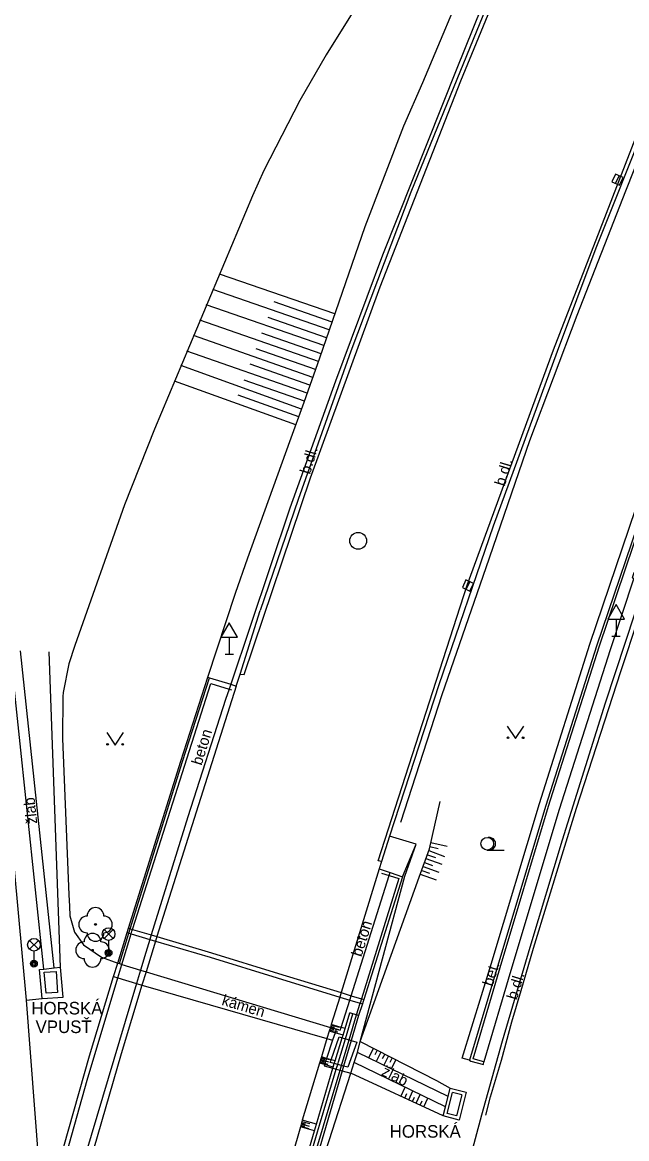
# Model space of a CAD drawing. Extents: x -599951 to -598963, y -1164095 to -1162939.
# Drawn here: x -599157.1 to -599121.1, y -1163587.2 to -1163520.6 of the extents above; entities that cross this region are included whole.
import ezdxf

# ---------------------------------------------------------------- set-up
doc = ezdxf.new("R2010")
doc.units = 0
for name, color, linetype in [('Level 10', 7, 'Continuous'), ('Level 11', 7, 'Continuous'), ('Level 14', 7, 'Continuous'), ('Level 15', 7, 'Continuous'), ('Level 22', 7, 'Continuous'), ('Level 27', 7, 'Continuous'), ('Level 33', 7, 'Continuous'), ('Level 34', 7, 'Continuous'), ('Level 36', 7, 'Continuous'), ('Level 40', 7, 'Continuous'), ('Level 41', 7, 'Continuous'), ('Level 9', 7, 'Continuous')]:
    doc.layers.add(name, color=color, linetype=linetype)

msp = doc.modelspace()

# ---------------------------------------------------------------- linework, layer by layer
at = {"layer": 'Level 10'}
for points in [[(-599097.7, -1163496.33), (-599101.18, -1163504.5), (-599105.65, -1163515.42), (-599108.56, -1163522.79), (-599112.67, -1163533.66), (-599115.92, -1163542.44), (-599118.17, -1163548.8), (-599119.97, -1163554.03), (-599122.34, -1163561.22), (-599124.91, -1163569.39), (-599126.83, -1163575.79), (-599128.48, -1163581.37), (-599129.72, -1163585.79), (-599133.24, -1163599), (-599135.77, -1163608.36), (-599139.28, -1163623.33), (-599143.16, -1163642.62), (-599149.778, -1163679.861), (-599149.81, -1163680.07), (-599149.87, -1163680.38)], [(-599126.78, -1163513.23), (-599129.24, -1163519.22), (-599133.93, -1163530.74), (-599137.49, -1163540.22), (-599140.64, -1163549.06), (-599142.9, -1163555.68)], [(-599117.65, -1163521.09), (-599119.89, -1163526.56), (-599122.9, -1163534.07), (-599125.21, -1163540.23), (-599129.02, -1163550.66), (-599132.26, -1163560.11)], [(-599144.09, -1163559.49), (-599142.9, -1163555.68)], [(-599158.74, -1163558.32), (-599156.84, -1163578.92)], [(-599144.32, -1163560.19), (-599144.09, -1163559.49)], [(-599144.32, -1163560.19), (-599146.72, -1163567.72), (-599149.06, -1163575.14)], [(-599132.26, -1163560.11), (-599135.19, -1163569.15)], [(-599135.19, -1163569.15), (-599135.66, -1163570.66)], [(-599135.66, -1163570.66), (-599135.8, -1163571.1)], [(-599135.8, -1163571.1), (-599138.07, -1163578.48)], [(-599149.06, -1163575.14), (-599149.1, -1163575.26), (-599149.14, -1163575.4)], [(-599149.14, -1163575.4), (-599149.7, -1163577.24)], [(-599149.7, -1163577.24), (-599149.94, -1163578.04)], [(-599149.94, -1163578.04), (-599151.18, -1163582.13), (-599154.01, -1163591.9), (-599155.44, -1163597.08)], [(-599138.07, -1163578.48), (-599138.15, -1163578.74)], [(-599156.84, -1163578.92), (-599155.84, -1163591.93)], [(-599138.15, -1163578.74), (-599138.66, -1163580.37)], [(-599138.71, -1163580.55), (-599138.78, -1163580.77)], [(-599138.66, -1163580.37), (-599138.71, -1163580.55)], [(-599138.92, -1163581.21), (-599139.25, -1163582.3)], [(-599138.78, -1163580.77), (-599138.92, -1163581.21)], [(-599139.25, -1163582.3), (-599139.37, -1163582.68)], [(-599139.37, -1163582.68), (-599140.39, -1163586.08)], [(-599140.5, -1163586.49), (-599141.48, -1163589.94)], [(-599140.39, -1163586.08), (-599140.5, -1163586.49)]]:
    msp.add_lwpolyline(points, dxfattribs=at)
at = {"layer": 'Level 11'}
for points in [[(-599129.46, -1163585.79), (-599129.17, -1163584.69), (-599128.52, -1163582.5), (-599127.9, -1163580.23), (-599127.35, -1163578.36), (-599126.62, -1163575.83), (-599124.05, -1163567.47), (-599121.41, -1163559.32), (-599119.31, -1163552.96), (-599116.19, -1163543.96), (-599112.48, -1163533.74), (-599109.15, -1163524.96), (-599105.44, -1163515.53), (-599100.89, -1163504.43), (-599097.49, -1163496.43), (-599092.56, -1163485.28), (-599089.53, -1163478.6), (-599088.89, -1163477.22)], [(-599130.42, -1163582.5), (-599130.86, -1163582.38), (-599129.13, -1163576.79), (-599126.25, -1163567.2), (-599123.26, -1163557.7), (-599120.14, -1163548.49), (-599116.8, -1163538.96), (-599109.92, -1163520.6), (-599106.33, -1163511.48), (-599101.68, -1163500.29), (-599095.53, -1163486.32), (-599094.82, -1163484.77), (-599094.42, -1163484.94)], [(-599094.42, -1163484.94), (-599095.13, -1163486.43), (-599101.29, -1163500.46), (-599105.94, -1163511.62), (-599109.54, -1163520.72), (-599116.42, -1163539.07), (-599119.74, -1163548.62), (-599122.85, -1163557.82), (-599125.87, -1163567.31), (-599128.76, -1163576.91), (-599130.42, -1163582.5)], [(-599129.58, -1163582.61), (-599130.21, -1163582.43), (-599128.6, -1163576.97), (-599125.71, -1163567.35), (-599122.7, -1163557.86), (-599119.61, -1163548.67), (-599116.27, -1163539.13), (-599109.39, -1163520.79), (-599105.77, -1163511.65), (-599101.12, -1163500.5), (-599094.99, -1163486.44), (-599094.39, -1163485.17)], [(-599093.8, -1163485.44), (-599094.35, -1163486.65), (-599098.516, -1163496.238), (-599100.49, -1163500.78), (-599105.16, -1163511.91), (-599108.78, -1163521.05), (-599109.88, -1163523.83), (-599114.68, -1163536.74), (-599115.65, -1163539.35), (-599119, -1163548.9), (-599120.54, -1163553.48), (-599120.63, -1163553.44), (-599120.73, -1163553.73), (-599120.63, -1163553.76), (-599122.05, -1163558.04), (-599125.09, -1163567.56), (-599127.96, -1163577.16), (-599129.58, -1163582.61)], [(-599135.66, -1163570.66), (-599135.87, -1163570.61), (-599130.56, -1163554.17), (-599125.43, -1163540.14), (-599120.37, -1163527.12), (-599117.89, -1163521.03), (-599114.47, -1163512.74), (-599110.58, -1163503.67), (-599106.74, -1163495.06), (-599103.6, -1163488.3)], [(-599144.09, -1163559.49), (-599143.86, -1163559.5), (-599139.89, -1163547.77), (-599135.74, -1163536.38), (-599130.95, -1163524.1), (-599126.52, -1163513.32), (-599126.78, -1163513.23)], [(-599155.78, -1163577.07), (-599157.77, -1163558.16)], [(-599155.18, -1163577), (-599157.17, -1163558.1)], [(-599150.64, -1163574.67), (-599147.52, -1163564.7), (-599145.91, -1163559.7)], [(-599147.62, -1163564.67), (-599146.01, -1163559.67)], [(-599146.01, -1163559.67), (-599145.91, -1163559.7)], [(-599145.91, -1163559.7), (-599144.65, -1163560.09)], [(-599144.65, -1163560.09), (-599144.32, -1163560.19)], [(-599150.75, -1163574.64), (-599147.62, -1163564.67)], [(-599133.61, -1163569.63), (-599135.19, -1163569.15)], [(-599136.94, -1163581.39), (-599134.27, -1163571.53), (-599133.61, -1163569.63)], [(-599134.41, -1163571.57), (-599133.61, -1163569.63)], [(-599135.16, -1163571.32), (-599134.41, -1163571.57), (-599136.73, -1163578.88)], [(-599135.8, -1163571.1), (-599135.16, -1163571.32)], [(-599135.22, -1163571.5), (-599135.16, -1163571.32)], [(-599137.48, -1163578.66), (-599135.22, -1163571.5)], [(-599150.83, -1163574.9), (-599150.75, -1163574.64)], [(-599150.75, -1163574.64), (-599150.64, -1163574.67)], [(-599151.38, -1163576.72), (-599150.83, -1163574.9)], [(-599151.29, -1163576.75), (-599150.72, -1163574.93)], [(-599150.83, -1163574.9), (-599150.72, -1163574.93)], [(-599150.72, -1163574.93), (-599150.64, -1163574.67)], [(-599150.72, -1163574.93), (-599150.59, -1163574.97)], [(-599150.64, -1163574.67), (-599150.51, -1163574.71)], [(-599150.59, -1163574.97), (-599149.47, -1163575.3)], [(-599150.51, -1163574.71), (-599149.39, -1163575.04)], [(-599149.47, -1163575.3), (-599149.14, -1163575.4)], [(-599149.39, -1163575.04), (-599149.06, -1163575.14)], [(-599149.06, -1163575.14), (-599145.79, -1163576.11), (-599141.81, -1163577.34), (-599138.07, -1163578.48)], [(-599149.14, -1163575.4), (-599145.87, -1163576.37), (-599141.89, -1163577.6), (-599138.15, -1163578.74)], [(-599155.88, -1163578.82), (-599156.04, -1163577.1), (-599155.78, -1163577.07)], [(-599155.78, -1163577.07), (-599155.18, -1163577)], [(-599154.97, -1163578.47), (-599155.64, -1163578.52), (-599155.76, -1163577.26), (-599155.06, -1163577.21), (-599154.97, -1163578.47)], [(-599155.18, -1163577), (-599154.8, -1163576.96)], [(-599154.63, -1163578.74), (-599154.8, -1163576.96)], [(-599151.63, -1163577.52), (-599151.38, -1163576.72)], [(-599151.29, -1163576.75), (-599151.14, -1163576.8)], [(-599151.14, -1163576.8), (-599150.02, -1163577.14)], [(-599150.02, -1163577.14), (-599149.7, -1163577.24)], [(-599149.7, -1163577.24), (-599138.71, -1163580.55)], [(-599155.83, -1163592), (-599153.06, -1163582.25), (-599151.63, -1163577.52)], [(-599151.63, -1163577.52), (-599151.38, -1163577.6)], [(-599151.38, -1163577.6), (-599150.26, -1163577.94)], [(-599150.26, -1163577.94), (-599149.94, -1163578.04)], [(-599149.94, -1163578.04), (-599149.88, -1163578.06), (-599138.92, -1163581.21)], [(-599138.07, -1163578.48), (-599137.48, -1163578.66)], [(-599156.84, -1163578.92), (-599155.88, -1163578.82)], [(-599155.88, -1163578.82), (-599154.63, -1163578.74)], [(-599138.15, -1163578.74), (-599137.56, -1163578.92)], [(-599138.08, -1163580.55), (-599137.56, -1163578.92)], [(-599137.56, -1163578.92), (-599137.48, -1163578.66)], [(-599137.56, -1163578.92), (-599136.95, -1163579.1)], [(-599137.48, -1163578.66), (-599136.87, -1163578.84)], [(-599136.81, -1163579.14), (-599137.03, -1163579.85)], [(-599136.95, -1163579.1), (-599136.81, -1163579.14)], [(-599136.87, -1163578.84), (-599136.73, -1163578.88)], [(-599136.77, -1163579.01), (-599136.81, -1163579.14)], [(-599136.73, -1163578.88), (-599136.77, -1163579.01)], [(-599137.84, -1163580.62), (-599137.56, -1163579.69)], [(-599137.82, -1163581.23), (-599137.37, -1163579.75)], [(-599137.37, -1163579.75), (-599137.56, -1163579.69)], [(-599137.03, -1163579.85), (-599137.48, -1163581.34)], [(-599137.16, -1163579.81), (-599137.37, -1163579.75)], [(-599137.03, -1163579.85), (-599137.16, -1163579.81)], [(-599138.71, -1163580.55), (-599138.37, -1163580.65)], [(-599138.08, -1163580.55), (-599138.66, -1163580.37)], [(-599138.37, -1163580.65), (-599138.44, -1163580.87)], [(-599138.37, -1163580.65), (-599138.14, -1163580.72)], [(-599138.14, -1163580.72), (-599138.08, -1163580.55)], [(-599137.84, -1163580.62), (-599138.08, -1163580.55)], [(-599137.96, -1163581.02), (-599137.84, -1163580.62)], [(-599138.58, -1163581.31), (-599138.94, -1163582.4)], [(-599138.92, -1163581.21), (-599138.58, -1163581.31)], [(-599138.44, -1163580.87), (-599138.78, -1163580.77)], [(-599138.67, -1163582.48), (-599138.2, -1163581.11)], [(-599138.44, -1163580.87), (-599138.58, -1163581.31)], [(-599137.96, -1163581.02), (-599138.44, -1163580.87)], [(-599138.43, -1163582.55), (-599138.01, -1163581.17)], [(-599138.28, -1163582.76), (-599138.24, -1163582.61), (-599137.82, -1163581.23)], [(-599138.2, -1163581.11), (-599138.01, -1163581.17)], [(-599138.01, -1163581.17), (-599137.96, -1163581.02)], [(-599138.01, -1163581.17), (-599137.82, -1163581.23)], [(-599137.82, -1163581.23), (-599137.6, -1163581.3)], [(-599137.6, -1163581.3), (-599137.48, -1163581.34)], [(-599137.48, -1163581.34), (-599137.14, -1163581.44), (-599137.67, -1163582.93), (-599137.94, -1163582.86)], [(-599137.48, -1163581.34), (-599137.94, -1163582.86)], [(-599137.09, -1163582.05), (-599136.94, -1163581.39)], [(-599136.94, -1163581.39), (-599132.4, -1163583.71), (-599131.57, -1163584.17)], [(-599138.94, -1163582.4), (-599139.25, -1163582.3)], [(-599138.94, -1163582.4), (-599139.06, -1163582.77)], [(-599138.67, -1163582.48), (-599138.94, -1163582.4)], [(-599138.48, -1163582.71), (-599138.72, -1163582.64), (-599138.67, -1163582.48)], [(-599138.43, -1163582.55), (-599138.67, -1163582.48)], [(-599138.48, -1163582.71), (-599138.43, -1163582.55)], [(-599137.5, -1163583.29), (-599137.29, -1163582.64)], [(-599137.29, -1163582.64), (-599137.2, -1163582.35)], [(-599131.86, -1163585.29), (-599137.29, -1163582.64)], [(-599137.2, -1163582.35), (-599137.09, -1163582.05)], [(-599131.7, -1163584.68), (-599137.09, -1163582.05)], [(-599130.42, -1163582.5), (-599130.34, -1163582.57), (-599129.59, -1163582.76), (-599129.58, -1163582.61)], [(-599138.02, -1163583.14), (-599141.63, -1163595.5), (-599144.8, -1163607.31), (-599148.41, -1163621.67), (-599150.93, -1163632.62), (-599151.4, -1163634.79)], [(-599151.4, -1163634.79), (-599145.25, -1163610.56), (-599141.37, -1163595.33), (-599137.5, -1163583.29)], [(-599140.49, -1163590.22), (-599139.48, -1163586.79), (-599139.36, -1163586.39), (-599138.37, -1163583.05)], [(-599139.55, -1163586.33), (-599138.56, -1163582.99)], [(-599139.06, -1163582.77), (-599139.37, -1163582.68)], [(-599139.06, -1163582.77), (-599139.08, -1163582.85)], [(-599139.08, -1163582.85), (-599138.56, -1163582.99)], [(-599138.54, -1163582.93), (-599139.06, -1163582.77)], [(-599138.56, -1163582.99), (-599138.54, -1163582.93)], [(-599138.56, -1163582.99), (-599138.37, -1163583.05)], [(-599138.54, -1163582.93), (-599138.48, -1163582.71)], [(-599138.28, -1163582.76), (-599138.48, -1163582.71)], [(-599138.37, -1163583.05), (-599138.35, -1163582.99), (-599138.28, -1163582.76)], [(-599138.37, -1163583.05), (-599138.14, -1163583.11)], [(-599138.06, -1163582.83), (-599138.28, -1163582.76)], [(-599138.14, -1163583.11), (-599138.03, -1163583.14)], [(-599137.94, -1163582.86), (-599138.06, -1163582.83)], [(-599138.03, -1163583.14), (-599138.02, -1163583.14)], [(-599137.94, -1163582.86), (-599138.02, -1163583.14)], [(-599138.02, -1163583.14), (-599137.5, -1163583.29)], [(-599132, -1163585.82), (-599137.5, -1163583.29)], [(-599130.62, -1163584.42), (-599131.05, -1163586.08), (-599132, -1163585.82)], [(-599131.76, -1163585.68), (-599131.44, -1163584.44)], [(-599131.7, -1163584.68), (-599131.57, -1163584.17)], [(-599131.57, -1163584.17), (-599130.62, -1163584.42)], [(-599130.88, -1163584.58), (-599131.44, -1163584.44)], [(-599130.88, -1163584.58), (-599131.2, -1163585.83)], [(-599132, -1163585.82), (-599131.86, -1163585.29)], [(-599131.86, -1163585.29), (-599131.7, -1163584.68)], [(-599131.2, -1163585.83), (-599131.76, -1163585.68)], [(-599139.67, -1163586.73), (-599140.5, -1163586.49)], [(-599139.55, -1163586.33), (-599140.39, -1163586.08)], [(-599139.67, -1163586.73), (-599139.55, -1163586.33)], [(-599140.68, -1163590.17), (-599139.67, -1163586.73)]]:
    msp.add_lwpolyline(points, dxfattribs=at)
at = {"layer": 'Level 14'}
for points in [[(-599146.01, -1163559.67), (-599144.36, -1163554.65), (-599143.64, -1163552.55), (-599141.13, -1163545.61), (-599140.28, -1163543.26), (-599139.35, -1163540.61), (-599136.64, -1163532.79), (-599134.33, -1163526.77), (-599133.2, -1163524.19), (-599130.36, -1163517.42), (-599129.24, -1163514.42), (-599128.63, -1163512.15), (-599128.42, -1163509.82), (-599128.42, -1163509.81), (-599128.58, -1163507.5), (-599128.61, -1163507.01), (-599128.82, -1163504.58)], [(-599134.22, -1163514.91), (-599138.96, -1163522.54), (-599140.54, -1163525.27), (-599142.69, -1163529.45), (-599143.36, -1163530.96), (-599149.2, -1163544.87), (-599150.99, -1163549.39), (-599153.94, -1163557.78), (-599154.29, -1163558.86), (-599154.63, -1163560.58), (-599154.65, -1163560.81), (-599154.68, -1163563.32), (-599154.3, -1163572.65), (-599154.26, -1163573.32), (-599154.23, -1163573.89), (-599153.97, -1163574.87), (-599153.42, -1163575.63), (-599152.36, -1163576.36), (-599151.38, -1163576.72)], [(-599154.8, -1163576.96), (-599155.48, -1163558.16)], [(-599133.42, -1163571.59), (-599132.81, -1163569.91), (-599132.18, -1163567.07)], [(-599136.94, -1163581.39), (-599133.42, -1163571.59)], [(-599151.38, -1163576.72), (-599151.29, -1163576.75)]]:
    msp.add_lwpolyline(points, dxfattribs=at)
at = {"layer": 'Level 15'}
for points in [[(-599138.45, -1163538), (-599145.33, -1163535.62)], [(-599138.78, -1163538.95), (-599145.72, -1163536.54)], [(-599138.61, -1163538.48), (-599142.07, -1163537.28)], [(-599139.1, -1163539.89), (-599146.11, -1163537.46)], [(-599139.43, -1163540.84), (-599146.49, -1163538.36)], [(-599138.94, -1163539.42), (-599142.43, -1163538.21)], [(-599139.76, -1163541.78), (-599146.88, -1163539.29)], [(-599139.27, -1163540.37), (-599142.79, -1163539.15)], [(-599140.09, -1163542.73), (-599147.26, -1163540.21)], [(-599139.6, -1163541.31), (-599143.14, -1163540.07)], [(-599140.43, -1163543.67), (-599147.63, -1163541.08)], [(-599139.93, -1163542.25), (-599143.5, -1163541)], [(-599140.77, -1163544.61), (-599148.01, -1163542)], [(-599140.26, -1163543.2), (-599143.86, -1163541.94)], [(-599140.6, -1163544.14), (-599144.21, -1163542.84)], [(-599132.78, -1163569.77), (-599132.29, -1163569.88)], [(-599132.73, -1163569.53), (-599131.75, -1163569.75)], [(-599133.02, -1163570.48), (-599132.08, -1163570.82)], [(-599132.93, -1163570.25), (-599132.46, -1163570.42)], [(-599132.85, -1163570.01), (-599131.91, -1163570.35)], [(-599133.27, -1163571.19), (-599132.8, -1163571.36)], [(-599133.19, -1163570.95), (-599132.25, -1163571.29)], [(-599133.1, -1163570.72), (-599132.63, -1163570.89)], [(-599133.36, -1163571.42), (-599132.42, -1163571.76)], [(-599138.74, -1163580.62), (-599138.5, -1163580.68)], [(-599138.72, -1163580.54), (-599138.24, -1163580.68)], [(-599138.7, -1163580.47), (-599138.46, -1163580.54)], [(-599138.68, -1163580.4), (-599138.19, -1163580.53)], [(-599138.76, -1163580.69), (-599138.28, -1163580.82)], [(-599136.15, -1163581.79), (-599136.44, -1163582.37)], [(-599135.93, -1163581.91), (-599136.07, -1163582.19)], [(-599139.35, -1163582.6), (-599138.87, -1163582.75)], [(-599139.32, -1163582.53), (-599139.09, -1163582.61)], [(-599139.3, -1163582.46), (-599138.82, -1163582.61)], [(-599139.28, -1163582.39), (-599139.04, -1163582.47)], [(-599139.26, -1163582.32), (-599138.78, -1163582.47)], [(-599135.7, -1163582.02), (-599135.99, -1163582.59)], [(-599135.48, -1163582.14), (-599135.63, -1163582.42)], [(-599135.26, -1163582.25), (-599135.54, -1163582.81)], [(-599135.04, -1163582.36), (-599135.18, -1163582.64)], [(-599134.81, -1163582.48), (-599135.1, -1163583.02)], [(-599134.51, -1163584.67), (-599134.26, -1163584.12)], [(-599134.28, -1163584.77), (-599134.16, -1163584.5)], [(-599134.05, -1163584.87), (-599133.81, -1163584.34)], [(-599133.6, -1163585.08), (-599133.36, -1163584.56)], [(-599133.83, -1163584.98), (-599133.71, -1163584.72)], [(-599133.37, -1163585.19), (-599133.25, -1163584.93)], [(-599133.15, -1163585.29), (-599132.91, -1163584.78)], [(-599140.49, -1163586.45), (-599140.01, -1163586.58)], [(-599140.47, -1163586.38), (-599140.23, -1163586.45)], [(-599140.45, -1163586.31), (-599139.97, -1163586.44)], [(-599140.43, -1163586.24), (-599140.19, -1163586.3)], [(-599140.41, -1163586.16), (-599139.93, -1163586.29)]]:
    msp.add_lwpolyline(points, dxfattribs=at)
at = {"layer": 'Level 22'}
for centre in [(-599152.71, -1163574.41), (-599152.89, -1163575.95)]:
    msp.add_circle(centre, 0.05, dxfattribs=at)
for centre, start, end in [((-599153.21, -1163574.41), 90, 270), ((-599152.71, -1163573.91), 0, 180), ((-599152.21, -1163574.41), 270, 90), ((-599152.89, -1163575.45), 0, 180), ((-599152.71, -1163574.91), 180, 0), ((-599153.39, -1163575.95), 90, 270), ((-599152.39, -1163575.95), 270, 90), ((-599152.89, -1163576.45), 180, 0)]:
    msp.add_arc(centre, 0.5, start, end, dxfattribs=at)
at = {"layer": 'Level 27'}
for p, q in [((-599121.717, -1163530.216), (-599121.503, -1163529.764)), ((-599130.627, -1163554.426), (-599130.413, -1163553.974))]:
    msp.add_line(p, q, dxfattribs=at)
for points in [[(-599121.49, -1163530.323), (-599121.277, -1163529.87), (-599121.73, -1163529.657), (-599121.943, -1163530.11)], [(-599130.4, -1163554.533), (-599130.187, -1163554.08), (-599130.64, -1163553.867), (-599130.853, -1163554.32)]]:
    msp.add_lwpolyline(points, close=True, dxfattribs=at)
msp.add_circle((-599137.06, -1163551.53), 0.5, dxfattribs=at)
at = {"layer": 'Level 33'}
for p, q in [((-599152.195, -1163575.25), (-599151.665, -1163574.72)), ((-599152.195, -1163574.72), (-599151.665, -1163575.25)), ((-599156.645, -1163575.89), (-599156.115, -1163575.36)), ((-599156.645, -1163575.36), (-599156.115, -1163575.89)), ((-599151.93, -1163575.36), (-599151.93, -1163576.11)), ((-599156.38, -1163576), (-599156.38, -1163576.75))]:
    msp.add_line(p, q, dxfattribs=at)
for centre, radius in [((-599151.93, -1163574.985), 0.375), ((-599156.38, -1163575.625), 0.375), ((-599151.93, -1163576.11), 0.2), ((-599151.93, -1163576.11), 0.145), ((-599156.38, -1163576.75), 0.2), ((-599156.38, -1163576.75), 0.145), ((-599151.93, -1163576.11), 0.0876), ((-599156.38, -1163576.75), 0.0876)]:
    msp.add_circle(centre, radius, dxfattribs=at)
at = {"layer": 'Level 34'}
for p, q in [((-599121.69, -1163556.202), (-599121.69, -1163557.22)), ((-599144.74, -1163557.282), (-599144.74, -1163558.3)), ((-599121.94, -1163557.22), (-599121.44, -1163557.22)), ((-599144.99, -1163558.3), (-599144.49, -1163558.3))]:
    msp.add_line(p, q, dxfattribs=at)
for points in [[(-599122.19, -1163556.202), (-599121.19, -1163556.202), (-599121.69, -1163555.336)], [(-599145.24, -1163557.282), (-599144.24, -1163557.282), (-599144.74, -1163556.416)]]:
    msp.add_lwpolyline(points, close=True, dxfattribs=at)
at = {"layer": 'Level 36'}
msp.add_line((-599129.37, -1163569.975), (-599128.37, -1163569.975), dxfattribs=at)
for points in [[(-599128.18, -1163562.58), (-599127.68, -1163563.33), (-599127.18, -1163562.58)], [(-599152.04, -1163562.97), (-599151.54, -1163563.72), (-599151.04, -1163562.97)]]:
    msp.add_lwpolyline(points, dxfattribs=at)
for centre, radius in [((-599128.13, -1163563.28), 0.05), ((-599127.231, -1163563.28), 0.05), ((-599151.99, -1163563.67), 0.05), ((-599151.091, -1163563.67), 0.05), ((-599129.37, -1163569.6), 0.375)]:
    msp.add_circle(centre, radius, dxfattribs=at)
msp.add_arc((-599129.245, -1163569.6), 0.375, 260.40593, 99.59407, dxfattribs=at)
at = {"layer": 'Level 9'}
for points in [[(-599127.65, -1163513.42), (-599128.45, -1163515.95), (-599129.73, -1163519.76), (-599131.18, -1163523.35), (-599135.61, -1163534.49), (-599138.41, -1163542), (-599141.13, -1163549.58), (-599144.65, -1163560.09)], [(-599118.19, -1163523.25), (-599121.13, -1163530.67), (-599124.03, -1163538.1), (-599126.85, -1163545.56), (-599129.45, -1163553.15), (-599132.07, -1163560.71), (-599134.54, -1163568.33)], [(-599150.51, -1163574.71), (-599145.84, -1163560.04)], [(-599144.75, -1163560.37), (-599144.96, -1163560.99), (-599147.2, -1163568), (-599149.39, -1163575.04)], [(-599145.84, -1163560.04), (-599144.75, -1163560.37)], [(-599144.65, -1163560.09), (-599144.75, -1163560.37)], [(-599144.75, -1163560.37), (-599144.6, -1163560.41)], [(-599135.22, -1163571.5), (-599134.64, -1163571.67), (-599136.87, -1163578.84)], [(-599135.66, -1163571.36), (-599135.22, -1163571.5)], [(-599151.14, -1163576.8), (-599150.59, -1163574.97)], [(-599150.59, -1163574.97), (-599150.54, -1163574.81), (-599150.51, -1163574.71)], [(-599149.47, -1163575.3), (-599149.71, -1163576.09), (-599150.02, -1163577.14)], [(-599149.39, -1163575.04), (-599149.47, -1163575.3)], [(-599151.38, -1163577.6), (-599151.14, -1163576.8)], [(-599150.02, -1163577.14), (-599150.26, -1163577.94)], [(-599155.77, -1163592.84), (-599153.2, -1163583.69), (-599151.38, -1163577.6)], [(-599150.26, -1163577.94), (-599153.64, -1163589.26), (-599155.51, -1163596.15)], [(-599137.16, -1163579.81), (-599136.95, -1163579.1)], [(-599136.87, -1163578.84), (-599136.95, -1163579.1)], [(-599137.6, -1163581.3), (-599137.16, -1163579.81)], [(-599138.06, -1163582.83), (-599137.6, -1163581.3)], [(-599152.03, -1163636.91), (-599148.34, -1163620.64), (-599143.54, -1163601.74), (-599141.06, -1163592.87), (-599138.14, -1163583.11)], [(-599138.14, -1163583.11), (-599138.06, -1163582.83)]]:
    msp.add_lwpolyline(points, dxfattribs=at)

# ---------------------------------------------------------------- texts
at = {"layer": 'Level 40'}
for s, rotation, p in [('b.dl.', 73.35, (-599139.93, -1163547.6)), ('b.dl.', 73.35, (-599128.33, -1163548.31)), ('beton', 72.92, (-599146.39, -1163564.96)), ('žlab', 96.02, (-599156.18, -1163568.39)), ('beton', 72.4, (-599136.87, -1163576.38)), ('bet.', 72.88, (-599129.05, -1163578.14)), ('b.dl.', 73.35, (-599127.61, -1163578.95)), ('kámen', 343.2, (-599145.23, -1163579.2)), ('žlab', 333.94, (-599135.72, -1163583.38))]:
    msp.add_text(s, height=0.65, rotation=rotation, dxfattribs=at).set_placement(p)
at = {"layer": 'Level 41'}
for s, p in [('HORSKÁ', (-599156.53, -1163579.78)), ('VPUSŤ', (-599156.28, -1163580.89)), ('HORSKÁ', (-599135.18, -1163587.13))]:
    msp.add_text(s, height=0.75, dxfattribs=at).set_placement(p)

doc.saveas('drawing.dxf')
